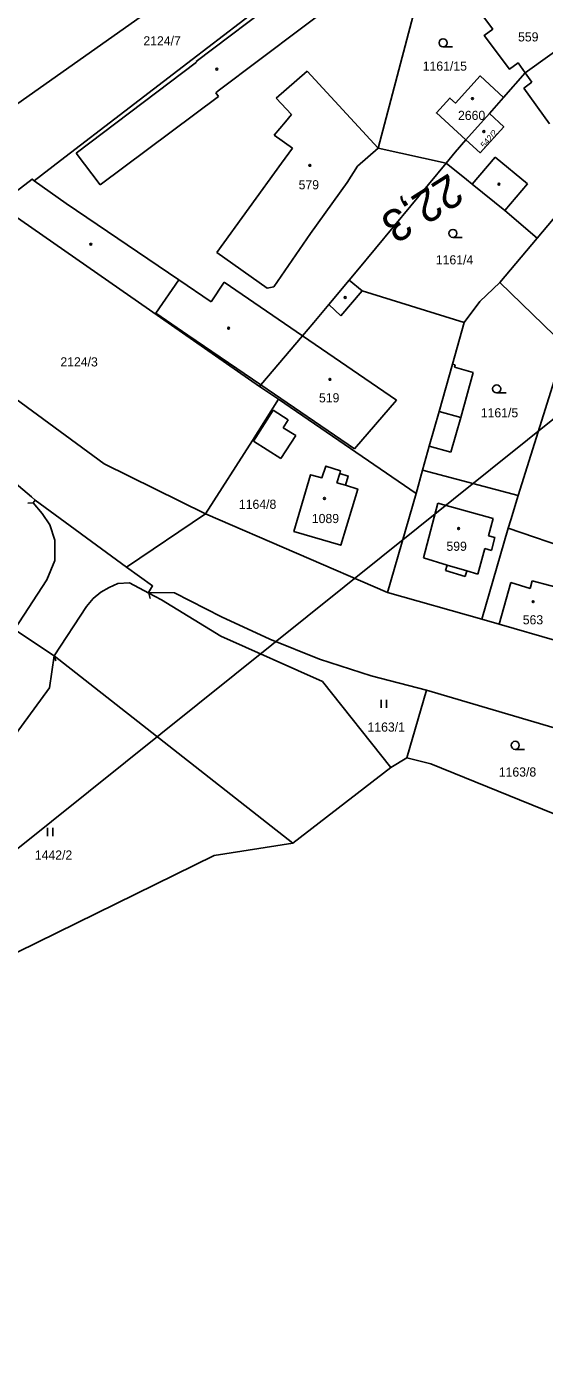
# Model space of a CAD drawing. Extents: x -793666 to -785424, y -1118958 to -1108761.
# Drawn here: x -792344.1 to -792247.8, y -1110162.1 to -1109916.5 of the extents above; entities that cross this region are included whole.
import ezdxf

# ---------------------------------------------------------------- set-up
doc = ezdxf.new("R2010")
doc.units = 0
for name, color, linetype in [('1_2000 - úřady', 7, 'Continuous'), ('Hranice parcel', 7, 'Continuous'), ('Parcelní čísla', 7, 'Continuous'), ('Vnitřní kresba', 7, 'Continuous'), ('Vrstva 53', 7, 'Continuous'), ('Vrstva 7', 7, 'Continuous'), ('Značky budov', 7, 'Continuous'), ('Značky kultur', 7, 'Continuous')]:
    doc.layers.add(name, color=color, linetype=linetype)

msp = doc.modelspace()

# ---------------------------------------------------------------- linework, layer by layer
at = {"layer": '1_2000 - úřady'}
msp.add_lwpolyline([(-791938.08, -1109742.36), (-792598.01, -1110271.46), (-792786.15, -1110036.8), (-792126.22, -1109507.7)], close=True, dxfattribs=at)
at = {"layer": 'Hranice parcel'}
for p, q in [((-792251.4, -1109925.12), (-792242, -1109918.31)), ((-792313.28, -1109922.6), (-792325.83, -1109932.23)), ((-792255.41, -1109929.65), (-792251.4, -1109925.12)), ((-792258.06, -1109932.65), (-792255.41, -1109929.65)), ((-792262.41, -1109937.57), (-792258.06, -1109932.65)), ((-792349.29, -1109949.6), (-792300.79, -1109983.35)), ((-792256.1, -1109964.03), (-792249.18, -1109955.79)), ((-792243.98, -1109975.85), (-792256.1, -1109964.03)), ((-792252.68, -1110003.63), (-792243.98, -1109975.85)), ((-792300.55, -1109983.07), (-792300.79, -1109983.35)), ((-792300.79, -1109983.35), (-792297.25, -1109985.76)), ((-792297.25, -1109985.76), (-792271.69, -1110003.26)), ((-792271.69, -1110003.26), (-792270.48, -1109998.95)), ((-792252.68, -1110003.63), (-792270.48, -1109998.95)), ((-792271.69, -1110003.26), (-792277.01, -1110021.66)), ((-792310.79, -1110007.06), (-792325.49, -1110016.94)), ((-792310.79, -1110007.06), (-792277.01, -1110021.66)), ((-792254.54, -1110009.7), (-792259.46, -1110026.64)), ((-792236.81, -1110015.8), (-792254.54, -1110009.7)), ((-792277.01, -1110021.66), (-792259.46, -1110026.64)), ((-792294.56, -1110068.22), (-792338.95, -1110033.41)), ((-792273.43, -1110052.38), (-792269.72, -1110039.81)), ((-792234.98, -1110050.06), (-792269.72, -1110039.81)), ((-792276.39, -1110054.16), (-792273.43, -1110052.38)), ((-792276.39, -1110054.16), (-792294.56, -1110068.22))]:
    msp.add_line(p, q, dxfattribs=at)
for points in [[(-792367.46, -1109942.54), (-792356.82, -1109934.38), (-792354.59, -1109937.05), (-792274.06, -1109880.18), (-792264.32, -1109887.25)], [(-792264.32, -1109887.25), (-792299.96, -1109912.47), (-792301.66, -1109913.67), (-792313.28, -1109922.6)], [(-792266.09, -1109941.85), (-792278.7, -1109939.11), (-792271.06, -1109909.92), (-792267.43, -1109902.7)], [(-792259.72, -1109913.93), (-792257.44, -1109916.97), (-792259, -1109918.14), (-792254.29, -1109924.44), (-792252.74, -1109923.24), (-792251.4, -1109925.12)], [(-792262.41, -1109937.57), (-792267.89, -1109932.53), (-792265.39, -1109929.78), (-792264.36, -1109930.72), (-792259.76, -1109925.66), (-792255.41, -1109929.65)], [(-792325.83, -1109932.23), (-792337.77, -1109941.39), (-792342.64, -1109945.14), (-792343.04, -1109944.85), (-792349.29, -1109949.6)], [(-792258.06, -1109932.65), (-792255.38, -1109935.11), (-792259.78, -1109939.93), (-792262.41, -1109937.57)], [(-792228.74, -1109936.67), (-792239.98, -1109944.86), (-792249.18, -1109955.79)], [(-792266.09, -1109941.85), (-792264.44, -1109939.86), (-792262.41, -1109937.57)], [(-792284.12, -1109963.64), (-792282.48, -1109961.71), (-792266.09, -1109941.85)], [(-792249.18, -1109955.79), (-792255.21, -1109950.66), (-792261.24, -1109945.78), (-792262.32, -1109944.91), (-792266.09, -1109941.85)], [(-792396.21, -1109958.32), (-792390.22, -1109964.13), (-792343.17, -1110003.9), (-792342.46, -1110004.5), (-792325.49, -1110016.94)], [(-792284.12, -1109963.64), (-792287.87, -1109968.12), (-792290.67, -1109971.46), (-792292.78, -1109973.94), (-792300.55, -1109983.07)], [(-792262.76, -1109971.48), (-792281.72, -1109965.62), (-792284.12, -1109963.64)], [(-792262.76, -1109971.48), (-792259.84, -1109967.57), (-792256.1, -1109964.03)], [(-792310.79, -1110007.06), (-792329.62, -1109997.74), (-792372.92, -1109965.97)], [(-792270.48, -1109998.95), (-792269.22, -1109994.47), (-792267.41, -1109988.02), (-792264.93, -1109979.21), (-792262.76, -1109971.48)], [(-792297.25, -1109985.76), (-792302.11, -1109993.4), (-792310.79, -1110007.06)], [(-792284.81, -1110001.74), (-792284.29, -1110000.02), (-792285.88, -1109999.53), (-792285.74, -1109999.05), (-792288.48, -1109998.16), (-792289.18, -1110000.33), (-792291.29, -1109999.79), (-792294.39, -1110010.32), (-792285.69, -1110012.88), (-792282.51, -1110002.44), (-792284.81, -1110001.74)], [(-792254.54, -1110009.7), (-792254.1, -1110008.17), (-792252.68, -1110003.63)], [(-792325.49, -1110016.94), (-792320.64, -1110020.43), (-792321.4, -1110021.63)], [(-792321.4, -1110021.63), (-792321.36, -1110021.79), (-792318.97, -1110023.02)], [(-792269.72, -1110039.81), (-792280.03, -1110037.17), (-792289.66, -1110034.03), (-792298.84, -1110030.34), (-792307.86, -1110026.19), (-792316.59, -1110021.71), (-792321.4, -1110021.63)], [(-792318.97, -1110023.02), (-792307.95, -1110029.74), (-792289.1, -1110038.19), (-792276.39, -1110054.16)], [(-792338.95, -1110033.41), (-792346.31, -1110028.51), (-792348.65, -1110027.13)], [(-792259.46, -1110026.64), (-792256.22, -1110027.56), (-792245.52, -1110030.62), (-792242.05, -1110031.51)], [(-792338.95, -1110033.41), (-792339.81, -1110039.39), (-792354.99, -1110060.04), (-792371.97, -1110087.16)], [(-792273.43, -1110052.38), (-792268.94, -1110053.48), (-792241.96, -1110064.47), (-792239.19, -1110065.72)], [(-792406.86, -1110144.6), (-792406.08, -1110140.32), (-792403.56, -1110136.12), (-792388.21, -1110114.91), (-792356.78, -1110093.85), (-792309.21, -1110070.53), (-792294.56, -1110068.22)]]:
    msp.add_lwpolyline(points, dxfattribs=at)
at = {"layer": 'Vnitřní kresba'}
for p, q in [((-792312.57, -1109922.99), (-792286.05, -1109902.96)), ((-792281.92, -1109908.45), (-792308.48, -1109928.46)), ((-792334.86, -1109940), (-792312.48, -1109923.11)), ((-792312.48, -1109923.11), (-792312.57, -1109922.99)), ((-792297.69, -1109929.78), (-792291.95, -1109924.79)), ((-792291.95, -1109924.79), (-792278.7, -1109939.11)), ((-792250.14, -1109926.85), (-792251.68, -1109927.97)), ((-792251.4, -1109925.12), (-792250.14, -1109926.85)), ((-792308.41, -1109929.48), (-792330.36, -1109945.93)), ((-792308.48, -1109928.46), (-792308.92, -1109928.8)), ((-792308.92, -1109928.8), (-792308.41, -1109929.48)), ((-792251.68, -1109927.97), (-792246.87, -1109934.56)), ((-792294.83, -1109932.84), (-792297.69, -1109929.78)), ((-792298.07, -1109936.66), (-792295.97, -1109934.19)), ((-792295.97, -1109934.19), (-792294.83, -1109932.84)), ((-792294.66, -1109939.12), (-792298.07, -1109936.66)), ((-792296.66, -1109941.88), (-792294.66, -1109939.12)), ((-792278.7, -1109939.11), (-792282.59, -1109942.45)), ((-792330.36, -1109945.93), (-792334.86, -1109940)), ((-792308.69, -1109958.47), (-792296.66, -1109941.88)), ((-792261.24, -1109945.78), (-792257.01, -1109940.75)), ((-792257.01, -1109940.75), (-792250.97, -1109945.7)), ((-792282.59, -1109942.45), (-792284.47, -1109945.46)), ((-792336.7, -1109949.39), (-792342.64, -1109945.14)), ((-792284.47, -1109945.46), (-792291.31, -1109954.92)), ((-792250.97, -1109945.7), (-792255.21, -1109950.66)), ((-792315.8, -1109963.58), (-792336.7, -1109949.39)), ((-792291.31, -1109954.92), (-792298.11, -1109964.86)), ((-792299.33, -1109965.08), (-792308.69, -1109958.47)), ((-792320.07, -1109969.73), (-792315.8, -1109963.58)), ((-792309.77, -1109967.63), (-792315.8, -1109963.58)), ((-792307.37, -1109963.96), (-792309.77, -1109967.63)), ((-792292.78, -1109973.94), (-792307.37, -1109963.96)), ((-792298.11, -1109964.86), (-792299.33, -1109965.08)), ((-792285.64, -1109970.25), (-792281.72, -1109965.62)), ((-792287.87, -1109968.12), (-792285.64, -1109970.25)), ((-792314.07, -1109973.82), (-792320.07, -1109969.73)), ((-792300.55, -1109983.07), (-792314.07, -1109973.82)), ((-792292.78, -1109973.94), (-792275.35, -1109985.94)), ((-792264.93, -1109979.21), (-792264.43, -1109979.36)), ((-792264.43, -1109979.36), (-792264.56, -1109979.81)), ((-792264.56, -1109979.81), (-792261.1, -1109980.78)), ((-792261.1, -1109980.78), (-792263.38, -1109989.15)), ((-792283.14, -1109994.96), (-792300.55, -1109983.07)), ((-792275.35, -1109985.94), (-792283.14, -1109994.96)), ((-792301.91, -1109993.53), (-792298.25, -1109987.77)), ((-792298.25, -1109987.77), (-792295.43, -1109989.57)), ((-792267.41, -1109988.02), (-792263.38, -1109989.15)), ((-792295.43, -1109989.57), (-792296.36, -1109991.03)), ((-792296.36, -1109991.03), (-792294.04, -1109992.5)), ((-792265.2, -1109995.6), (-792263.38, -1109989.15)), ((-792296.81, -1109996.77), (-792301.91, -1109993.53)), ((-792294.04, -1109992.5), (-792296.81, -1109996.77)), ((-792265.2, -1109995.6), (-792269.22, -1109994.47)), ((-792286.41, -1110001.25), (-792285.88, -1109999.53)), ((-792286.41, -1110001.25), (-792284.81, -1110001.74)), ((-792343.86, -1110005.04), (-792342.86, -1110004.97)), ((-792342.46, -1110004.5), (-792342.86, -1110004.97)), ((-792342.86, -1110004.97), (-792341.19, -1110006.95)), ((-792270.28, -1110015.24), (-792267.63, -1110005.04)), ((-792267.63, -1110005.04), (-792257.36, -1110007.92)), ((-792341.19, -1110006.95), (-792339.76, -1110009.11)), ((-792257.36, -1110007.92), (-792258.24, -1110011.1)), ((-792339.76, -1110009.11), (-792338.8, -1110011.94)), ((-792338.8, -1110011.94), (-792338.83, -1110015.69)), ((-792258.24, -1110011.1), (-792257.03, -1110011.43)), ((-792257.03, -1110011.43), (-792257.68, -1110013.85)), ((-792265.91, -1110016.55), (-792270.28, -1110015.24)), ((-792258.9, -1110013.51), (-792260.2, -1110018.27)), ((-792257.68, -1110013.85), (-792258.9, -1110013.51)), ((-792338.83, -1110015.69), (-792340.33, -1110019.29)), ((-792266.21, -1110017.55), (-792265.91, -1110016.55)), ((-792262.53, -1110018.66), (-792266.21, -1110017.55)), ((-792265.91, -1110016.55), (-792262.23, -1110017.66)), ((-792262.23, -1110017.66), (-792262.53, -1110018.66)), ((-792260.2, -1110018.27), (-792262.23, -1110017.66)), ((-792340.33, -1110019.29), (-792346.31, -1110028.51)), ((-792328.74, -1110020.72), (-792327.1, -1110020)), ((-792327.1, -1110020), (-792324.91, -1110019.85)), ((-792324.91, -1110019.85), (-792321.36, -1110021.79)), ((-792256.22, -1110027.56), (-792254.08, -1110019.81)), ((-792254.08, -1110019.81), (-792250.5, -1110020.92)), ((-792250.5, -1110020.92), (-792250.12, -1110019.5)), ((-792250.12, -1110019.5), (-792243.52, -1110021.25)), ((-792332.92, -1110024.26), (-792331.69, -1110022.77)), ((-792331.69, -1110022.77), (-792330.26, -1110021.57)), ((-792330.26, -1110021.57), (-792328.74, -1110020.72)), ((-792321.07, -1110022.75), (-792321.36, -1110021.79)), ((-792338.95, -1110033.41), (-792332.92, -1110024.26)), ((-792338.64, -1110034.36), (-792338.95, -1110033.41))]:
    msp.add_line(p, q, dxfattribs=at)
at = {"layer": 'Vrstva 53'}
msp.add_lwpolyline([(-792274.06, -1109880.18), (-792354.59, -1109937.05), (-792356.82, -1109934.38), (-792367.46, -1109942.54), (-792370.89, -1109945.17), (-792383.68, -1109958.07), (-792389.98, -1109953.44), (-792394.9, -1109948.21), (-792395.36, -1109947.72), (-792395.96, -1109947.08), (-792396.36, -1109947.46), (-792401.63, -1109940.01), (-792401.09, -1109939.74), (-792401.42, -1109939.07), (-792404.43, -1109932.95), (-792404.35, -1109930.54), (-792406.09, -1109932.53), (-792409.46, -1109929.26), (-792407.99, -1109927.32), (-792424.2, -1109907.16), (-792385.97, -1109878.06), (-792389.09, -1109874.23), (-792363.55, -1109861.57)], dxfattribs=at)
at = {"layer": 'Značky budov'}
for centre in [(-792308.71, -1109924.43), (-792261.21, -1109929.89), (-792259.09, -1109936.01), (-792291.42, -1109942.29), (-792256.28, -1109945.8), (-792332.13, -1109956.96), (-792284.84, -1109966.83), (-792306.52, -1109972.55), (-792287.68, -1109982.05), (-792288.72, -1110004.17), (-792263.77, -1110009.78), (-792249.93, -1110023.36)]:
    msp.add_circle(centre, 0.175, dxfattribs=at)
at = {"layer": 'Značky kultur'}
for p, q in [((-792266.66, -1109920.27), (-792264.91, -1109920.27)), ((-792264.84, -1109955.68), (-792263.09, -1109955.68)), ((-792256.71, -1109984.57), (-792254.96, -1109984.57)), ((-792278.16, -1110043.08), (-792278.16, -1110041.58)), ((-792277.16, -1110043.08), (-792277.16, -1110041.58)), ((-792253.26, -1110050.8), (-792251.51, -1110050.8)), ((-792340.16, -1110066.91), (-792340.16, -1110065.41)), ((-792339.16, -1110066.91), (-792339.16, -1110065.41))]:
    msp.add_line(p, q, dxfattribs=at)
for centre in [(-792266.66, -1109919.52), (-792264.84, -1109954.93), (-792256.71, -1109983.82), (-792253.26, -1110050.05)]:
    msp.add_circle(centre, 0.75, dxfattribs=at)

# ---------------------------------------------------------------- texts
at = {"layer": 'Parcelní čísla'}
for s, p in [('2124/7', (-792322.36, -1109920)), ('559', (-792252.73, -1109919.26)), ('1161/15', (-792270.45, -1109924.69)), ('2660', (-792263.89, -1109933.85)), ('579', (-792293.51, -1109946.74)), ('1161/4', (-792268.01, -1109960.69)), ('2124/3', (-792337.78, -1109979.65)), ('519', (-792289.73, -1109986.33)), ('1161/5', (-792259.66, -1109989.11)), ('1164/8', (-792304.61, -1110006.11)), ('1089', (-792291.05, -1110008.76)), ('599', (-792266.04, -1110013.91)), ('563', (-792251.86, -1110027.58)), ('1163/1', (-792280.71, -1110047.51)), ('1163/8', (-792256.31, -1110055.86)), ('1442/2', (-792342.53, -1110071.29))]:
    msp.add_text(s, height=1.7, dxfattribs=at).set_placement(p)
msp.add_text('542/2', height=1.139, rotation=49, dxfattribs=at).set_placement((-792258.94, -1109939.14))
at = {"layer": 'Vrstva 7'}
msp.add_text('22,3', height=6, rotation=212.3274, dxfattribs=at).set_placement((-792265.48, -1109943.61))

doc.saveas('drawing.dxf')
